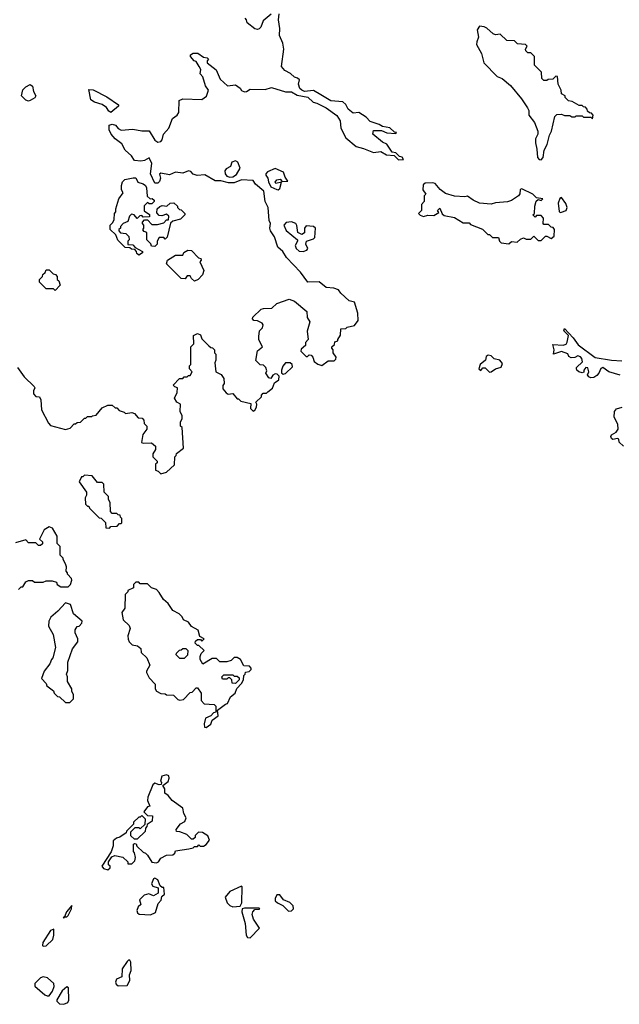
# Model space of a CAD drawing. Extents: x 1861455 to 2058065, y 200073 to 437907.
# Tile 333 of 574: x 1945084 to 1949168, y 330754 to 337465. Entities that reach past the tile are written whole.
import ezdxf

# ---------------------------------------------------------------- set-up
doc = ezdxf.new("R2010")
doc.units = 0

msp = doc.modelspace()

# ---------------------------------------------------------------- linework, layer by layer
at = {"layer": '0CON05XD'}
for points in [[(1946775, 334927.5), (1946806.2, 334953.8), (1946820.7, 334989.3), (1946849.2, 335010.8), (1946851.2, 335035), (1946838, 335048), (1946825, 335050), (1946808.3, 335041.7), (1946795, 335020), (1946780, 335025), (1946760, 335055), (1946767.5, 335072.5), (1946760, 335095), (1946745, 335110), (1946721.7, 335111.7), (1946693, 335143), (1946703, 335207), (1946737.5, 335235), (1946713, 335283), (1946712.5, 335305), (1946717.5, 335345), (1946737.5, 335365), (1946742.5, 335385), (1946735, 335397.5), (1946705, 335412.5), (1946680, 335415), (1946670, 335425), (1946671.7, 335438.3), (1946728.3, 335491.7), (1946745, 335497.5), (1946801.7, 335498.3), (1946835, 335530), (1946920.7, 335559.3), (1946955, 335547.5), (1947040, 335475), (1947043.3, 335435), (1947060, 335405), (1947043, 335343), (1947050, 335285), (1947030, 335265), (1947030, 335245), (1947001.7, 335218.3), (1947000, 335205), (1947035, 335170), (1947045, 335170), (1947055, 335180), (1947068.3, 335178.3), (1947080, 335165), (1947090, 335135), (1947115, 335117.5), (1947141.7, 335108.3), (1947185, 335140), (1947225, 335140), (1947238.3, 335151.7), (1947240, 335165), (1947220, 335195), (1947220, 335215), (1947210, 335225), (1947210, 335235), (1947228.3, 335251.7), (1947231.7, 335268.3), (1947250, 335275), (1947250, 335285), (1947270, 335315), (1947271.7, 335358.3), (1947305, 335360), (1947315, 335370), (1947365, 335380), (1947390, 335415), (1947386.2, 335465), (1947365, 335540), (1947329.3, 335549.3), (1947271.4, 335601.4), (1947255, 335623.8), (1947224.3, 335634.3), (1947170.5, 335640.5), (1947125, 335678), (1947046.4, 335676.4), (1946997.5, 335745), (1946902.5, 335845), (1946875.9, 335885.9), (1946842.5, 335915), (1946820, 335985), (1946792.5, 336025), (1946787.5, 336045), (1946792.5, 336075), (1946783, 336097), (1946776.7, 336185), (1946756.7, 336225), (1946747, 336297), (1946690, 336345), (1946675, 336370), (1946595, 336373.3), (1946545, 336352.5), (1946507, 336353), (1946455, 336366.7), (1946415, 336367.5), (1946345, 336406.7), (1946293, 336403), (1946265, 336412.5), (1946250, 336430), (1946235, 336434.2), (1946195, 336420), (1946145, 336426.7), (1946105, 336407.5), (1946045, 336420), (1946037, 336413), (1946042.5, 336385), (1946037, 336363), (1946025, 336350), (1946005, 336350), (1945974, 336414), (1945983.3, 336485), (1945969.3, 336519.3), (1945965, 336522.5), (1945934.3, 336505.7), (1945909.5, 336500.5), (1945865.6, 336505.6), (1945845, 336536.2), (1945802, 336575), (1945779.7, 336619.7), (1945733.8, 336653.8), (1945706.9, 336685), (1945693.1, 336715), (1945694, 336745), (1945715, 336752.9), (1945736.5, 336746.5), (1945755, 336722.5), (1945775, 336711.9), (1945855, 336719.2), (1945915, 336708), (1945965, 336708), (1946005, 336643.3), (1946025, 336631.2), (1946045, 336633.8), (1946053.8, 336645), (1946063.8, 336685), (1946099.2, 336725), (1946125, 336791.2), (1946156, 336814), (1946168.5, 336831.5), (1946170, 336915), (1946195, 336926.2), (1946325, 336921.2), (1946356.4, 336943.6), (1946370, 336985), (1946350, 337015), (1946332.5, 337075), (1946312.5, 337095), (1946317.5, 337125), (1946307.5, 337145), (1946285, 337180), (1946273.6, 337183.6), (1946247.5, 337215), (1946247.5, 337225), (1946265, 337236.7), (1946296.4, 337236.4), (1946335, 337210), (1946360, 337205), (1946370, 337195), (1946360, 337185), (1946361.7, 337171.7), (1946423, 337123), (1946449.3, 337059.3), (1946500, 337015), (1946555, 337020), (1946585, 336997.5), (1946595, 336982.5), (1946615, 336973.3), (1946630, 336975), (1946655, 336992.5), (1946755, 336990), (1946798.3, 337001.7), (1946894.3, 336974.3), (1946935, 336973.1), (1946975, 336951.1), (1947047.1, 336937.1), (1947082.5, 336902.5), (1947106.9, 336896.9), (1947172.5, 336865), (1947245, 336812.5), (1947267.5, 336775), (1947272.5, 336725), (1947305, 336660), (1947375, 336600), (1947427, 336587), (1947495, 336560), (1947545, 336567.5), (1947583, 336543), (1947635, 336540), (1947665, 336510), (1947698.3, 336511.7), (1947688.3, 336528.3), (1947671.7, 336531.7), (1947647, 336557), (1947621.7, 336561.7), (1947585, 336617.5), (1947555, 336630), (1947490, 336685), (1947495, 336710), (1947549.3, 336709.3), (1947585, 336693.3), (1947645, 336690), (1947650, 336695), (1947637.5, 336697.5), (1947605, 336728), (1947555, 336736.7), (1947531.7, 336751.7), (1947471.9, 336771.9), (1947445, 336800), (1947395, 336832.5), (1947355, 336827.5), (1947322.5, 336855), (1947306.2, 336886.2), (1947286.1, 336906.1), (1947203, 336913), (1947135, 336952.5), (1947085, 336982.5), (1947025, 336976.2), (1947005, 336984), (1946992.5, 336995), (1946983.3, 337025), (1946990, 337055), (1946976.7, 337066.7), (1946955, 337072.5), (1946928.3, 337098.3), (1946889.3, 337119.3), (1946867.5, 337145), (1946882.5, 337265), (1946877.5, 337305), (1946853, 337357), (1946856.7, 337405), (1946846.7, 337465), (1946851.2, 337505)], [(1946797, 337503), (1946743.6, 337456.4), (1946726.7, 337415), (1946715, 337402.5), (1946705, 337397.5), (1946685, 337403.3), (1946633.6, 337443.6), (1946630, 337465), (1946620, 337475)], [(1948635, 336510), (1948650, 336525), (1948657.5, 336575), (1948677.5, 336615), (1948693, 336677), (1948707.5, 336705), (1948730, 336805), (1948741.7, 336818.3), (1948775, 336820), (1948795, 336812.5), (1948831.7, 336811.7), (1948845, 336802.5), (1948867, 336803), (1948875, 336810), (1948915, 336810), (1948925, 336800), (1948975, 336800), (1948985, 336790), (1948990, 336815), (1948978.3, 336828.3), (1948965, 336830), (1948951.7, 336841.7), (1948950, 336855), (1948938.3, 336868.3), (1948925, 336870), (1948915, 336880), (1948895, 336880), (1948847, 336907), (1948821.7, 336911.7), (1948800, 336935), (1948800, 336945), (1948775, 336960), (1948772.5, 336985), (1948752.5, 337025), (1948748.3, 337078.3), (1948735, 337080), (1948715, 337060), (1948683, 337057), (1948675, 337050), (1948655, 337050), (1948640, 337065), (1948638.3, 337108.3), (1948590, 337155), (1948590, 337215), (1948565, 337240), (1948545, 337240), (1948531.7, 337251.7), (1948530, 337265), (1948540, 337285), (1948530, 337295), (1948475, 337300), (1948455, 337320), (1948403, 337323), (1948357, 337367), (1948325, 337362.5), (1948308.3, 337368.3), (1948265, 337407.5), (1948247, 337417), (1948215, 337420), (1948200, 337395), (1948210, 337345), (1948197.5, 337315), (1948196.7, 337295), (1948230, 337235), (1948245, 337170), (1948337, 337077), (1948370, 337065), (1948426.4, 337016.4), (1948502.5, 336925), (1948543.6, 336863.6), (1948551.2, 336845), (1948551.2, 336815), (1948590, 336765), (1948612.5, 336705), (1948612.5, 336685), (1948597, 336653), (1948596.7, 336625), (1948607, 336583), (1948610, 336525), (1948621.7, 336511.7), (1948635, 336510)], [(1945145, 336908.8), (1945125, 336916.2), (1945096.7, 336945), (1945105, 336987.5), (1945125, 337007.5), (1945155, 337022.5), (1945171.7, 337011.7), (1945177.5, 336975), (1945193.8, 336945), (1945188.1, 336931.9), (1945155, 336914.2), (1945145, 336908.8)], [(1945705, 336832.5), (1945690.7, 336840.7), (1945675.9, 336865.9), (1945646.9, 336886.9), (1945593.4, 336903.4), (1945569.2, 336919.2), (1945555, 336990), (1945585, 336986.7), (1945678.3, 336938.3), (1945757.5, 336885), (1945757.5, 336875), (1945705, 336832.5)], [(1946515, 336391.2), (1946535, 336393.3), (1946560.8, 336409.2), (1946586.2, 336453.8), (1946570, 336495), (1946555, 336501.9), (1946528, 336495), (1946520.8, 336465), (1946490.7, 336449.3), (1946481.4, 336435), (1946483.3, 336413.3), (1946495, 336398), (1946515, 336391.2)], [(1946845, 336306), (1946855, 336313.8), (1946867.5, 336357.5), (1946828, 336348), (1946825, 336357.5), (1946835, 336374.2), (1946857.5, 336377.5), (1946872.5, 336362.5), (1946910, 336365), (1946892, 336392), (1946882, 336425), (1946825, 336450.8), (1946770.9, 336429.1), (1946760, 336415), (1946760.8, 336405), (1946774.2, 336385), (1946779.1, 336359.1), (1946795.7, 336325.7), (1946835, 336308), (1946845, 336306)], [(1945895, 335860), (1945881.7, 335871.7), (1945880, 335885), (1945868.3, 335898.3), (1945845, 335900), (1945835, 335910), (1945801.7, 335911.7), (1945751.7, 335961.7), (1945738.3, 335998.3), (1945700, 336035), (1945700, 336065), (1945718.3, 336081.7), (1945727, 336103), (1945730, 336145), (1945740, 336155), (1945740, 336175), (1945760, 336245), (1945790, 336285), (1945777.5, 336305), (1945777.5, 336335), (1945785, 336360), (1945800, 336375), (1945856.1, 336386.1), (1945875, 336386.7), (1945888.3, 336358.3), (1945926.2, 336346.2), (1945941.2, 336335), (1945948.3, 336318.3), (1945952, 336262), (1945973, 336243), (1945987, 336247), (1946000, 336235), (1946000, 336225), (1945985, 336210), (1945965, 336210), (1945955, 336220), (1945933, 336197), (1945933, 336163), (1945968.3, 336138.3), (1945968.3, 336121.7), (1945925, 336120), (1945915, 336130), (1945903, 336127), (1945885, 336110), (1945864.2, 336134.2), (1945845, 336138.8), (1945831.2, 336125), (1945820, 336090), (1945790, 336075), (1945770, 336055), (1945770, 336045), (1945760, 336035), (1945760, 336025), (1945771.7, 336011.7), (1945807, 336007), (1945828.3, 335988.3), (1945830, 335965), (1945820, 335955), (1945821.7, 335931.7), (1945855, 335930), (1945871.7, 335911.7), (1945920, 335885), (1945920, 335875), (1945895, 335860)], [(1948415, 335937.5), (1948435, 335952.5), (1948471.7, 335948.3), (1948495, 335970), (1948515, 335977.5), (1948535, 335970), (1948565, 335970), (1948585, 335990), (1948615, 335960), (1948635, 335960), (1948665, 335990), (1948675, 335990), (1948705, 335972.5), (1948725, 335990), (1948727.5, 336035), (1948718.3, 336048.3), (1948705, 336050), (1948685, 336070), (1948655, 336070), (1948650, 336075), (1948651.7, 336111.7), (1948635, 336130), (1948605, 336130), (1948595, 336120), (1948580, 336135), (1948590, 336145), (1948592.5, 336195), (1948601.7, 336228.3), (1948615, 336240), (1948637, 336233), (1948647.5, 336245), (1948605, 336250), (1948580, 336275), (1948505, 336312.5), (1948493, 336307), (1948491.7, 336278.3), (1948482.5, 336265), (1948435, 336233.3), (1948406.1, 336223.9), (1948325, 336216.7), (1948295, 336207.5), (1948215, 336213.3), (1948173.9, 336233.9), (1948135, 336262.5), (1948115, 336257.5), (1948045, 336262.5), (1947985, 336280), (1947947, 336307), (1947915, 336347.5), (1947895, 336352.5), (1947845, 336350), (1947831.7, 336338.3), (1947830, 336305), (1947850, 336275), (1947840, 336265), (1947840, 336225), (1947820, 336205), (1947820, 336165), (1947800, 336145), (1947811.7, 336131.7), (1947835, 336122.5), (1947865, 336132.5), (1947905, 336130), (1947938.3, 336151.7), (1947930, 336165), (1947945, 336180), (1947961.7, 336141.7), (1947975, 336130), (1948045, 336117.5), (1948105, 336080), (1948145, 336080), (1948155, 336070), (1948237, 336037), (1948271.7, 336001.7), (1948285, 336000), (1948305, 335980), (1948345, 335980), (1948353.3, 335955), (1948364.2, 335944.2), (1948415, 335937.5)], [(1948765, 336150), (1948775, 336152.5), (1948806.2, 336163.8), (1948813.8, 336185), (1948805, 336212.5), (1948775, 336252.5), (1948763, 336247), (1948752.5, 336215), (1948758.3, 336158.3), (1948765, 336150)], [(1946005, 335920), (1945981.7, 335921.7), (1945978.3, 335938.3), (1945950, 335965), (1945950, 336015), (1945931.7, 336021.7), (1945923, 336033), (1945930, 336045), (1945930, 336065), (1945920, 336075), (1945920, 336085), (1945935, 336100), (1945955, 336100), (1945985, 336070), (1946021.7, 336068.3), (1946065, 336080), (1946085, 336100), (1946098.3, 336101.7), (1946100, 336125), (1946085, 336140), (1946051.7, 336128.3), (1946035, 336130), (1946018.3, 336148.3), (1946020, 336175), (1946038.3, 336191.7), (1946055, 336197.5), (1946087, 336193), (1946110, 336215), (1946135, 336217.5), (1946160, 336195), (1946160, 336185), (1946171.7, 336171.7), (1946185, 336170), (1946210, 336145), (1946210, 336135), (1946180, 336105), (1946128.3, 336091.7), (1946111.7, 336078.3), (1946088.3, 335981.7), (1946075, 335970), (1946065, 335980), (1946035, 335980), (1946020, 335955), (1946020, 335935), (1946005, 335920)], [(1947015, 335884.6), (1947040, 335895), (1947047.1, 335905), (1947032.9, 335935), (1947038.5, 335955), (1947085, 335970.9), (1947095, 335981.4), (1947099.1, 336045), (1947085, 336054.7), (1947035, 336058.8), (1947023.6, 336045), (1947025, 336012), (1947005, 336001.9), (1946978.6, 336015), (1946972.8, 336062.8), (1946964.4, 336075), (1946935, 336088.2), (1946898.2, 336081.8), (1946883.3, 336065), (1946898.8, 336028.8), (1946976.4, 335965), (1946977.1, 335955), (1946961.2, 335925), (1946967.3, 335905), (1946986.6, 335886.6), (1947015, 335884.6)], [(1946275, 335682.5), (1946255, 335700), (1946245, 335720), (1946225, 335720), (1946211.7, 335698.3), (1946185, 335700), (1946085, 335800), (1946090, 335825), (1946145, 335860), (1946195, 335860), (1946201.7, 335878.3), (1946230, 335895), (1946255, 335892.5), (1946301.7, 335841.7), (1946318.3, 335838.3), (1946320, 335825), (1946310, 335815), (1946337.5, 335755), (1946330, 335725), (1946300, 335695), (1946275, 335682.5)], [(1945325, 335620), (1945315, 335630), (1945265, 335630), (1945220, 335675), (1945220, 335695), (1945240, 335715), (1945241.7, 335728.3), (1945258.3, 335741.7), (1945265, 335760), (1945285, 335760), (1945311.7, 335731.7), (1945328.3, 335728.3), (1945340, 335715), (1945340, 335695), (1945350, 335685), (1945360, 335655), (1945325, 335620)], [(1945070, 335095), (1945115, 335030), (1945183.3, 334965), (1945186.7, 334955), (1945177.5, 334935), (1945177.5, 334915), (1945195, 334897.5), (1945220, 334895), (1945227.5, 334875), (1945232.5, 334805), (1945280, 334715), (1945295, 334700), (1945395, 334672.5), (1945428.3, 334681.7), (1945455, 334710), (1945465, 334710), (1945475, 334720), (1945498.3, 334721.7), (1945525, 334750), (1945535, 334750), (1945545, 334760), (1945575, 334760), (1945580, 334765), (1945605, 334770), (1945645, 334820), (1945685, 334837.5), (1945715, 334837.5), (1945735, 334820), (1945745, 334820), (1945761.7, 334801.7), (1945795, 334790), (1945805, 334780), (1945847, 334787), (1945865, 334780), (1945891.7, 334751.7), (1945918.3, 334748.3), (1945930, 334735), (1945931.7, 334711.7), (1945950, 334695), (1945950, 334675), (1945923, 334637), (1945913, 334583), (1945925, 334577.5), (1945981.7, 334581.7), (1946008.3, 334558.3), (1946010, 334535), (1945990, 334505), (1945990, 334485), (1946020, 334455), (1946020, 334445), (1946010, 334435), (1946010, 334395), (1946028.3, 334388.3), (1946045, 334370), (1946085, 334380), (1946138.3, 334431.7), (1946140, 334485), (1946150, 334495), (1946151.7, 334508.3), (1946200, 334545), (1946190, 334685), (1946180, 334695), (1946180, 334725), (1946190, 334745), (1946190, 334765), (1946177.5, 334795), (1946180, 334845), (1946155, 334857.5), (1946137.5, 334885), (1946157.5, 334925), (1946160, 334955), (1946141.7, 334961.7), (1946130, 334975), (1946171.7, 335018.3), (1946195, 335020), (1946205, 335030), (1946225, 335030), (1946235, 335040), (1946245, 335040), (1946260, 335065), (1946240, 335085), (1946240, 335105), (1946250, 335115), (1946250, 335235), (1946270, 335255), (1946268.3, 335311.7), (1946295, 335326.7), (1946316.4, 335316.4), (1946325, 335290), (1946371.7, 335241.7), (1946385, 335230), (1946398.3, 335228.3), (1946410, 335215), (1946410, 335195), (1946420, 335185), (1946420, 335145), (1946412.5, 335125), (1946420, 335065), (1946456.4, 335046.4), (1946475, 335020), (1946477.5, 334985), (1946468.3, 334971.7), (1946468.3, 334948.3), (1946490.7, 334920.7), (1946505, 334912.5), (1946537, 334917), (1946565, 334880), (1946575, 334880), (1946590, 334865), (1946658.3, 334848.3), (1946656.7, 334815), (1946675, 334797.5), (1946686.4, 334803.6), (1946697.5, 334825), (1946700, 334845), (1946691.7, 334858.3), (1946730, 334895), (1946730, 334905), (1946741.7, 334918.3), (1946765, 334920), (1946775, 334927.5)], [(1949175, 335041.9), (1949097.5, 335065), (1949055, 335093.8), (1949042.7, 335087.3), (1949029.2, 335055), (1949015, 335038.8), (1948995, 335026), (1948975, 335024.2), (1948960.8, 335030.8), (1948952.5, 335045), (1948960, 335065), (1948955, 335092.5), (1948940, 335095), (1948927.5, 335075), (1948927, 335063), (1948915, 335057.5), (1948892.5, 335065), (1948880, 335075), (1948877.5, 335085), (1948877.5, 335095), (1948917, 335133), (1948913.8, 335155), (1948905, 335166.2), (1948885, 335173.3), (1948865, 335163.3), (1948840.7, 335160.7), (1948825, 335170), (1948817, 335187), (1948775, 335204.3), (1948720, 335185), (1948724.2, 335215), (1948715, 335250), (1948785, 335246.7), (1948806.1, 335253.9), (1948813.9, 335266.1), (1948821.7, 335311.7), (1948790, 335345), (1948795, 335360), (1948855, 335296.7), (1948888.8, 335248.8), (1949002.9, 335162.9), (1949115, 335144), (1949185, 335140)], [(1948285, 335062.5), (1948295, 335064.3), (1948325, 335084.7), (1948363.7, 335096.3), (1948371.7, 335121.7), (1948355, 335143.6), (1948315, 335154.4), (1948295, 335173.1), (1948275, 335178.9), (1948260.5, 335169.5), (1948255.8, 335145), (1948220.8, 335115), (1948212.5, 335085), (1948225, 335074.2), (1948238, 335092), (1948255, 335092.2), (1948285, 335062.5)], [(1946878.3, 335048.3), (1946895, 335052.5), (1946941.7, 335098.3), (1946940, 335115), (1946927, 335127), (1946895, 335126.7), (1946876.4, 335103.6), (1946866.7, 335075), (1946868.3, 335058.3), (1946878.3, 335048.3)], [(1949197.3, 334557.3), (1949167.5, 334585), (1949165, 334606.7), (1949155, 334610), (1949125, 334603.3), (1949115, 334610), (1949111.2, 334625), (1949116.2, 334635), (1949146.9, 334653.1), (1949160.4, 334675), (1949157.9, 334707.9), (1949132.5, 334755), (1949136.5, 334793.5), (1949148.5, 334811.5), (1949186.7, 334825)], [(1945695, 334000), (1945705, 334010), (1945747, 334013), (1945765, 334030), (1945775, 334030), (1945780, 334035), (1945780, 334065), (1945770, 334075), (1945768.3, 334088.3), (1945755, 334090), (1945745, 334100), (1945715, 334100), (1945701.7, 334111.7), (1945700, 334175), (1945690, 334195), (1945690, 334215), (1945660, 334245), (1945658.3, 334298.3), (1945645, 334310), (1945615, 334310), (1945577, 334357), (1945525, 334360), (1945515, 334350), (1945505, 334350), (1945490, 334315), (1945540, 334245), (1945540, 334225), (1945530, 334205), (1945531.7, 334161.7), (1945545, 334150), (1945555, 334150), (1945560, 334135), (1945625, 334070), (1945638.3, 334068.3), (1945668.3, 334038.3), (1945671.7, 334001.7), (1945695, 334000)], [(1945075, 333580), (1945095, 333600), (1945105, 333600), (1945127, 333633), (1945145, 333642.5), (1945171.7, 333641.7), (1945185, 333630), (1945245, 333630), (1945265, 333640), (1945305, 333640), (1945335, 333630), (1945340, 333615), (1945365, 333600), (1945415, 333600), (1945430, 333615), (1945440, 333645), (1945437.5, 333655), (1945410, 333685), (1945410, 333695), (1945400, 333705), (1945402.5, 333735), (1945397, 333757), (1945380, 333785), (1945380, 333795), (1945360, 333815), (1945360, 333875), (1945340, 333895), (1945340, 333945), (1945308.3, 333998.3), (1945285, 334007.5), (1945251.7, 333988.3), (1945220, 333925), (1945240, 333905), (1945238.3, 333891.7), (1945225, 333880), (1945211.7, 333881.7), (1945195, 333900), (1945145, 333900), (1945125, 333920), (1945055, 333900)], [(1946355, 332640), (1946386.4, 332663.6), (1946395, 332690), (1946435, 332720), (1946431.7, 332758.3), (1946485, 332800), (1946500, 332805), (1946520.7, 332849.3), (1946552.5, 332875), (1946563, 332907), (1946595, 332940), (1946607.5, 332965), (1946610, 332995), (1946620, 333005), (1946621.7, 333018.3), (1946647, 333023), (1946660, 333035), (1946660, 333045), (1946648.3, 333058.3), (1946611.7, 333061.7), (1946587.5, 333105), (1946565, 333117.5), (1946545, 333117.5), (1946525, 333097.5), (1946495, 333087.5), (1946448.3, 333088.3), (1946425, 333110), (1946395, 333110), (1946331.7, 333071.7), (1946312.5, 333105), (1946312.5, 333125), (1946320, 333145), (1946340, 333165), (1946305, 333200), (1946295, 333200), (1946280, 333215), (1946281.7, 333228.3), (1946295, 333240), (1946315, 333240), (1946325, 333230), (1946340, 333245), (1946311.7, 333261.7), (1946300, 333305), (1946255, 333330), (1946235, 333357.5), (1946200, 333375), (1946190, 333395), (1946170, 333415), (1946127, 333437), (1946096.4, 333486.4), (1946063.6, 333513.6), (1946035, 333560), (1946015, 333580), (1945981.7, 333591.7), (1945955, 333620), (1945905, 333620), (1945895, 333630), (1945875, 333630), (1945860, 333615), (1945858.3, 333591.7), (1945820, 333575), (1945820, 333565), (1945803, 333547), (1945800, 333455), (1945780, 333425), (1945790, 333375), (1945830, 333335), (1945837.5, 333315), (1945820, 333265), (1945823, 333243), (1945830, 333225), (1945850, 333205), (1945887.5, 333197.5), (1945908.3, 333178.3), (1945911.7, 333151.7), (1945950, 333115), (1945970, 333065), (1945947.5, 333025), (1945947.5, 333015), (1945965, 332980), (1946007, 332937), (1946007.5, 332905), (1946015, 332887.5), (1946045, 332872.5), (1946075, 332870), (1946085, 332862.5), (1946131.7, 332861.7), (1946136.7, 332856.7), (1946160.5, 332830.5), (1946175, 332826.2), (1946198.8, 332831.2), (1946245, 332880), (1946258.3, 332881.7), (1946285, 332910), (1946295, 332910), (1946320, 332875), (1946320, 332825), (1946341.7, 332801.7), (1946408.3, 332798.3), (1946420, 332785), (1946420, 332745), (1946405, 332740), (1946385, 332720), (1946350, 332705), (1946340, 332665), (1946343, 332643), (1946355, 332640)], [(1945425, 332810), (1945450, 332835), (1945450, 332865), (1945440, 332885), (1945440, 332905), (1945410, 332955), (1945410, 332985), (1945402.5, 333005), (1945411.7, 333028.3), (1945412.5, 333085), (1945443, 333177), (1945480, 333225), (1945480, 333245), (1945462.5, 333285), (1945463, 333307), (1945475, 333330), (1945488.3, 333331.7), (1945508.3, 333351.7), (1945510, 333365), (1945450, 333415), (1945429.3, 333479.3), (1945395, 333490), (1945345, 333432.5), (1945297, 333393), (1945282.5, 333365), (1945280.7, 333330.7), (1945312.5, 333275), (1945327.5, 333185), (1945310, 333115), (1945300, 333105), (1945290, 333075), (1945250, 333025), (1945232.5, 332975), (1945265, 332940), (1945270, 332925), (1945315, 332890), (1945320, 332875), (1945341.7, 332851.7), (1945355, 332850), (1945395, 332810), (1945425, 332810)], [(1946205, 333110), (1946175, 333110), (1946150, 333135), (1946151.7, 333148.3), (1946171.7, 333168.3), (1946185, 333170), (1946195, 333180), (1946215, 333180), (1946230, 333165), (1946227, 333133), (1946205, 333110)], [(1946555, 332940), (1946531.7, 332941.7), (1946530, 332965), (1946515, 332980), (1946505, 332980), (1946495, 332970), (1946465, 332970), (1946460, 332985), (1946475, 333000), (1946535, 333000), (1946545, 332990), (1946565, 332990), (1946578.3, 332978.3), (1946580, 332965), (1946555, 332940)], [(1945685, 331670), (1945700, 331685), (1945700, 331695), (1945690, 331705), (1945690, 331725), (1945711.7, 331758.3), (1945733, 331767), (1945787, 331757), (1945820, 331725), (1945821.7, 331711.7), (1945848.3, 331711.7), (1945868.3, 331731.7), (1945872.5, 331755), (1945867, 331787), (1945860, 331795), (1945860, 331845), (1945865, 331850), (1945878.3, 331848.3), (1945881.7, 331831.7), (1945925, 331790), (1945940, 331785), (1945955, 331770), (1945983.6, 331723.6), (1946015, 331717.5), (1946030, 331725), (1946045, 331750), (1946085, 331770), (1946127, 331773), (1946140, 331785), (1946145, 331800), (1946237, 331813), (1946265, 331820), (1946275, 331830), (1946295, 331830), (1946305, 331840), (1946312.5, 331832.5), (1946335, 331832.5), (1946355, 331842.5), (1946377, 331873), (1946365, 331902.5), (1946330, 331925), (1946302.5, 331927.5), (1946280, 331905), (1946278.3, 331891.7), (1946265, 331880), (1946255, 331880), (1946221.7, 331911.7), (1946175, 331930), (1946151.7, 331931.7), (1946150, 331945), (1946180, 331985), (1946210, 332000), (1946217.5, 332025), (1946202.5, 332055), (1946195, 332090), (1946123.6, 332143.6), (1946096.4, 332176.4), (1946073, 332193), (1946071.7, 332221.7), (1946060, 332245), (1946095, 332272.5), (1946102.5, 332295), (1946100, 332310), (1946085, 332317.5), (1946051.7, 332308.3), (1946042.5, 332275), (1946050, 332265), (1946048.3, 332251.7), (1946035, 332250), (1946005, 332260), (1945990.7, 332249.3), (1945957.5, 332165), (1945953.6, 332143.6), (1945970, 332105), (1945955, 332100), (1945930, 332065), (1945955, 332040), (1945988.3, 332038.3), (1945987, 332003), (1945951.7, 331978.3), (1945950, 331965), (1945940, 331955), (1945938.3, 331931.7), (1945885, 331880), (1945865, 331880), (1945841.7, 331901.7), (1945841.7, 331928.3), (1945871.7, 331958.3), (1945895, 331960), (1945905, 331950), (1945938.3, 331981.7), (1945940, 332015), (1945915, 332040), (1945905, 332030), (1945895, 332030), (1945860, 331995), (1945858.3, 331981.7), (1945812.5, 331935), (1945808.3, 331921.7), (1945767, 331893), (1945743, 331887), (1945721.7, 331868.3), (1945720, 331835), (1945707, 331793), (1945642.5, 331695), (1945655, 331680), (1945685, 331670)], [(1945975, 331363.3), (1946010, 331380), (1946028.3, 331441.7), (1946047, 331463), (1946051.7, 331488.3), (1946070, 331505), (1946065, 331550), (1946055, 331550), (1946041.7, 331561.7), (1946025, 331602.5), (1946005, 331612.5), (1945995, 331610), (1945982.5, 331575), (1945990, 331560), (1946028.3, 331548.3), (1946028.3, 331511.7), (1945996, 331494), (1945963.6, 331506.4), (1945931.7, 331498.3), (1945900, 331465), (1945910, 331435), (1945891.7, 331418.3), (1945883, 331393), (1945886.2, 331376.2), (1945898, 331368), (1945975, 331363.3)], [(1946535, 331417.5), (1946585, 331422.5), (1946596.7, 331445), (1946600, 331555), (1946595, 331560), (1946515, 331522.5), (1946483.3, 331485), (1946497.5, 331445), (1946515, 331427.5), (1946535, 331417.5)], [(1946915, 331387.5), (1946935, 331390), (1946950, 331405), (1946947.5, 331425), (1946925, 331447.5), (1946880, 331465), (1946855, 331500), (1946835, 331500), (1946823.3, 331475), (1946825, 331460), (1946840, 331445), (1946876.4, 331426.4), (1946915, 331387.5)], [(1945385, 331340), (1945390, 331350), (1945405, 331350), (1945415, 331360), (1945437.5, 331405), (1945438.3, 331428.3), (1945402.5, 331385), (1945390, 331350), (1945380, 331345), (1945385, 331340)], [(1946655, 331207.5), (1946716.4, 331273.6), (1946676.7, 331335), (1946666.7, 331365), (1946672.5, 331385), (1946685, 331400), (1946715, 331403.3), (1946720, 331405), (1946715, 331410), (1946615, 331410), (1946600, 331405), (1946597.5, 331385), (1946620, 331305), (1946627.5, 331225), (1946635, 331210), (1946655, 331207.5)], [(1945245, 331150), (1945265, 331152.5), (1945310, 331195), (1945317.5, 331225), (1945317, 331267), (1945293.6, 331256.4), (1945242.5, 331175), (1945240, 331155), (1945245, 331150)], [(1945755, 330878.9), (1945815, 330882.2), (1945833.5, 330915), (1945832.9, 330955), (1945842.7, 330985), (1945841.4, 331041.4), (1945833.9, 331053.9), (1945825, 331054), (1945816, 331045), (1945781.4, 330995), (1945779.8, 330940.2), (1945744.4, 330925.6), (1945737.5, 330905), (1945740.9, 330890.9), (1945755, 330878.9)], [(1945270.7, 330810.7), (1945285, 330812.5), (1945307.3, 330842.7), (1945320, 330875), (1945317.5, 330895), (1945272.5, 330935), (1945245, 330941.2), (1945226.1, 330933.9), (1945187.5, 330895), (1945188.3, 330878.3), (1945255, 330817.5), (1945270.7, 330810.7)], [(1945385, 330753.8), (1945412.5, 330765), (1945418.3, 330781.7), (1945417.5, 330865), (1945405, 330872.5), (1945373.3, 330845), (1945336.7, 330785), (1945336.7, 330775), (1945355, 330756.7), (1945385, 330753.8)]]:
    msp.add_lwpolyline(points, dxfattribs=at)

doc.saveas('drawing.dxf')
